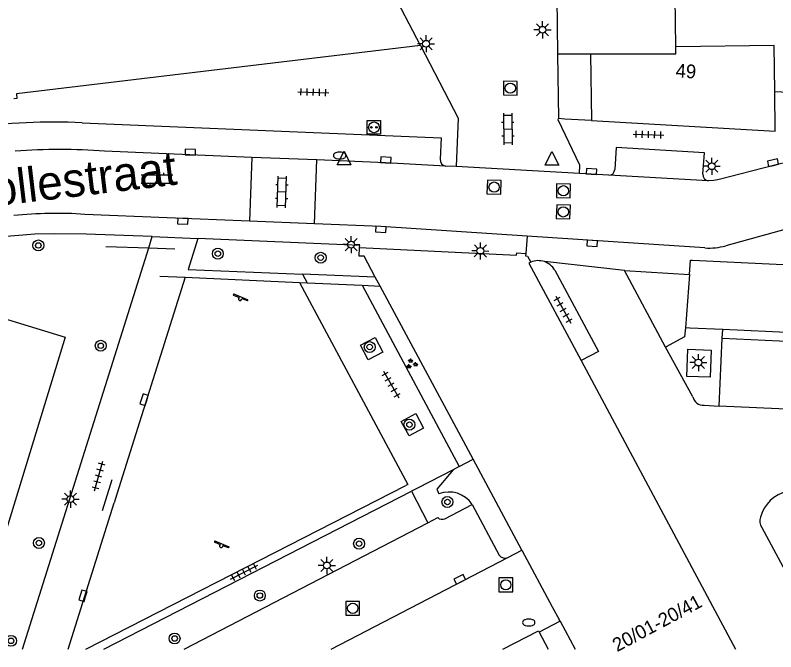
# Model space of a CAD drawing. Extents: x 132999 to 136000, y 398499 to 400501.
# Drawn here: x 133616.6 to 133672.1, y 398499.8 to 398546.3 of the extents above; entities that cross this region are included whole.
import ezdxf

# ---------------------------------------------------------------- set-up
doc = ezdxf.new("R2010")
doc.units = 0
for name, color, linetype in [('gg-afsc-erfafscheiding', 7, 'Continuous'), ('gg-afsc-hekwerk', 7, 'Continuous'), ('gg-afsc-muur', 7, 'Continuous'), ('gg-anno-huisnummerreeks BGT', 7, 'Continuous'), ('gg-anno-openbare ruimte label', 7, 'Continuous'), ('gg-bbg-gedigitaliseerde bebouwing', 7, 'Continuous'), ('gg-bbg-hoofdgebouw', 7, 'Continuous'), ('gg-bbg-tussenscheiding', 7, 'Continuous'), ('gg-knt-onverhard', 7, 'Continuous'), ('gg-knt-verharding', 7, 'Continuous'), ('gg-knt-verharding nz', 7, 'Continuous'), ('gt-grn-groengrens', 7, 'Continuous'), ('gt-grn-weggrens', 7, 'Continuous'), ('gt-symb-boom', 7, 'Continuous'), ('gt-symb-brandkraan', 7, 'Continuous'), ('gt-symb-groenvak', 7, 'Continuous'), ('gt-symb-klinker verharding', 7, 'Continuous'), ('gt-symb-kolk', 7, 'Continuous'), ('gt-symb-laadpunt elektrisch vervoer', 7, 'Continuous'), ('gt-symb-lichtmast', 7, 'Continuous'), ('gt-symb-rioolschacht', 7, 'Continuous'), ('gt-symb-speelvoorziening', 7, 'Continuous'), ('gt-symb-tegel verharding', 7, 'Continuous'), ('gt-symb-waterafsluiter', 7, 'Continuous')]:
    doc.layers.add(name, color=color, linetype=linetype)

# ---------------------------------------------------------------- blocks, each defined once
blk = doc.blocks.new('gt0-LMAST')
at = {"layer": 'gt-symb-lichtmast'}
for p, q in [((-0.005, 0.246), (-0.005, 0.621)), ((-0.182, 0.173), (-0.447, 0.438)), ((0.172, 0.173), (0.437, 0.438)), ((-0.255, -0.004), (-0.63, -0.004)), ((-0.182, -0.181), (-0.447, -0.446)), ((-0.005, -0.254), (-0.005, -0.629)), ((0.437, -0.446), (0.172, -0.181)), ((0.245, -0.004), (0.62, -0.004))]:
    blk.add_line(p, q, dxfattribs=at)
blk.add_circle((-0.005, -0.004), 0.25, dxfattribs=at)
blk = doc.blocks.new('gt0-KOLK')
at = {"layer": 'gt-symb-kolk'}
blk.add_lwpolyline([(0, 0), (0.375, 0), (0.375, 0.4), (-0.375, 0.4), (-0.375, 0), (0, 0)], dxfattribs=at)
blk = doc.blocks.new('gt0-RS')
at = {"layer": 'gt-symb-rioolschacht'}
blk.add_lwpolyline([(-0.5, -0.5), (0.5, -0.5), (0.5, 0.5), (-0.5, 0.5)], close=True, dxfattribs=at)
blk.add_circle((0, 0), 0.375, dxfattribs=at)
blk = doc.blocks.new('gt0-TEG1')
at = {"layer": 'gt-symb-tegel verharding'}
for p, q in [((-1.125, 0), (1.125, 0)), ((-0.9, -0.25), (-0.9, 0.25)), ((-0.45, -0.25), (-0.45, 0.25)), ((0, -0.25), (0, 0.25)), ((0.45, -0.25), (0.45, 0.25)), ((0.9, -0.25), (0.9, 0.25))]:
    blk.add_line(p, q, dxfattribs=at)
blk = doc.blocks.new('gt0-WAFSL')
at = {"layer": 'gt-symb-waterafsluiter'}
for p, q in [((-0.5, -0.333), (0, 0.667)), ((0, 0.667), (0.5, -0.333)), ((0.5, -0.333), (-0.5, -0.333))]:
    blk.add_line(p, q, dxfattribs=at)
blk = doc.blocks.new('gt0-KL1')
at = {"layer": 'gt-symb-klinker verharding'}
for p, q in [((-1.15, 0.3), (1.15, 0.3)), ((-1, -0.3), (-1, 0.3)), ((-0.5, 0.3), (-0.5, 0.45)), ((0, -0.3), (0, 0.3)), ((0.5, 0.3), (0.5, 0.45)), ((1, -0.3), (1, 0.3)), ((-1.15, -0.3), (1.15, -0.3)), ((-0.5, -0.45), (-0.5, -0.3)), ((0.5, -0.45), (0.5, -0.3))]:
    blk.add_line(p, q, dxfattribs=at)
blk = doc.blocks.new('gt0-BR')
at = {"layer": 'gt-symb-brandkraan'}
for centre, radius, start, end in [((-0.244, 0), 0.206, 107.5669, 252.4331), ((0.599, -2.664), 3, 106.892, 107.5669), ((0, -0.691), 0.938, 73.108, 106.892), ((-0.599, -2.664), 3, 72.4331, 73.108), ((0.244, 0), 0.206, 287.567, 72.4331), ((0.599, 2.664), 3, 252.4331, 253.108), ((0, 0.691), 0.938, 253.108, 286.8921), ((-0.599, 2.664), 3, 286.8921, 287.567)]:
    blk.add_arc(centre, radius, start, end, dxfattribs=at)
blk = doc.blocks.new('gt0-BOOM')
at = {"layer": 'gt-symb-boom'}
for radius in [0.4, 0.2]:
    blk.add_circle((0, 0), radius, dxfattribs=at)
blk = doc.blocks.new('gt0-SV')
at = {"layer": 'gt-symb-speelvoorziening'}
for p, q in [((-0.477, 0.255), (-0.08, 0.096)), ((0.542, -0.076), (-0.449, 0.324)), ((0.125, 0.014), (0.515, -0.143))]:
    blk.add_line(p, q, dxfattribs=at)
for centre, radius, start, end in [((-0.466, 0.291), 0.0369, 63.6251, 252.6602), ((-0.002, -0.005), 0.128, 127.6866, 8.5986), ((0.531, -0.111), 0.0363, 243.5085, 72.5436)]:
    blk.add_arc(centre, radius, start, end, dxfattribs=at)
blk = doc.blocks.new('gt0-GRVAK')
at = {"layer": 'gt-symb-groenvak'}
for p, q in [((-0.11, 0.189), (-0.228, 0.24)), ((-0.182, 0.153), (0.088, 0.153)), ((-0.091, 0.211), (-0.156, 0.322)), ((-0.047, 0.214), (-0.047, 0.393)), ((-0.004, 0.211), (0.061, 0.322)), ((0.015, 0.189), (0.133, 0.24)), ((0.262, -0.052), (0.197, 0.059)), ((0.305, -0.049), (0.305, 0.13)), ((0.349, -0.052), (0.414, 0.059)), ((-0.245, -0.228), (-0.363, -0.177)), ((-0.318, -0.264), (-0.047, -0.264)), ((-0.226, -0.206), (-0.291, -0.095)), ((-0.183, -0.203), (-0.183, -0.024)), ((-0.139, -0.206), (-0.074, -0.095)), ((-0.12, -0.228), (-0.002, -0.177)), ((0.243, -0.074), (0.125, -0.023)), ((0.17, -0.11), (0.441, -0.11)), ((0.368, -0.074), (0.486, -0.023))]:
    blk.add_line(p, q, dxfattribs=at)
blk = doc.blocks.new('gt0-LEV')
at = {"layer": 'gt-symb-laadpunt elektrisch vervoer'}
blk.add_lwpolyline([(-0.486, 0.501), (0.486, 0.501), (0.486, -0.499), (-0.486, -0.499)], close=True, dxfattribs=at)
for centre, radius in [((0, 0), 0.393), ((-0.186, 0), 0.0566), ((0.186, 0), 0.0566)]:
    blk.add_circle(centre, radius, dxfattribs=at)

msp = doc.modelspace()

# ---------------------------------------------------------------- linework, layer by layer
at = {"layer": 'gg-afsc-erfafscheiding'}
msp.add_line((133656.393, 398502.047), (133654.875, 398501.244), dxfattribs=at)
msp.add_lwpolyline([(133672.069, 398540.713), (133673.51, 398540.642), (133673.511, 398541.049)], dxfattribs=at)
at = {"layer": 'gg-afsc-hekwerk'}
for p, q in [((133623.233, 398529.398), (133626.376, 398529.299)), ((133626.376, 398529.299), (133628.273, 398529.239)), ((133629.032, 398527.165), (133624.053, 398511.316)), ((133627.182, 398527.249), (133629.032, 398527.165)), ((133629.032, 398527.165), (133637.388, 398526.784)), ((133637.388, 398526.784), (133637.941, 398526.759)), ((133637.941, 398526.759), (133641.946, 398526.576)), ((133641.946, 398526.576), (133643.257, 398526.517)), ((133623.671, 398512.36), (133622.966, 398510.097)), ((133621.792, 398500), (133645.15, 398511.953)), ((133620.502, 398500), (133623.854, 398510.684))]:
    msp.add_line(p, q, dxfattribs=at)
for points in [[(133626.636, 398530.125), (133621.804, 398530.306), (133619.46, 398530.325), (133618.055, 398530.297), (133615.395, 398530.081), (133602.47, 398528.519), (133602.455, 398528.684), (133588.334, 398526.978), (133587.59, 398526.158)], [(133637.388, 398526.784), (133645.29, 398512.025), (133645.15, 398511.953)]]:
    msp.add_lwpolyline(points, dxfattribs=at)
at = {"layer": 'gg-afsc-muur'}
for p, q in [((133656.221, 398543.472), (133656.277, 398538.74)), ((133656.743, 398538.713), (133656.277, 398538.74)), ((133658.684, 398538.602), (133656.743, 398538.713))]:
    msp.add_line(p, q, dxfattribs=at)
at = {"layer": 'gg-bbg-gedigitaliseerde bebouwing'}
msp.add_line((133654.875, 398501.244), (133655.519, 398500), dxfattribs=at)
at = {"layer": 'gg-bbg-hoofdgebouw'}
for p, q in [((133656.155, 398549.083), (133656.221, 398543.472)), ((133664.844, 398543.987), (133664.794, 398548.082)), ((133656.221, 398543.472), (133658.616, 398543.475)), ((133658.616, 398543.475), (133658.684, 398538.602)), ((133654.03, 398528.711), (133654.27, 398528.261)), ((133654.27, 398528.261), (133654.12, 398528.181)), ((133654.12, 398528.181), (133657.926, 398521.073)), ((133643.257, 398526.517), (133642.903, 398527.177)), ((133650.047, 398513.868), (133643.257, 398526.517)), ((133657.926, 398521.073), (133669.209, 398500)), ((133653.609, 398507.234), (133655.826, 398503.104)), ((133655.826, 398503.104), (133656.332, 398502.161)), ((133656.393, 398502.047), (133656.332, 398502.161)), ((133656.393, 398502.047), (133657.492, 398500)), ((133652.213, 398500), (133654.82, 398501.351)), ((133654.82, 398501.351), (133654.875, 398501.244))]:
    msp.add_line(p, q, dxfattribs=at)
for points in [[(133646.218, 398544.077), (133643.998, 398548.332), (133644.246, 398548.363), (133643.974, 398550.536), (133642.872, 398550.397), (133641.715, 398552.513), (133633.036, 398551.479), (133632.655, 398554.448), (133632.386, 398554.413), (133632.406, 398553.947), (133625.716, 398553.167), (133625.414, 398555.446), (133629.313, 398555.39)], [(133646.218, 398544.077), (133616.715, 398540.557), (133616.755, 398540.22), (133616.528, 398540.193)], [(133672.069, 398540.713), (133672.026, 398544.076), (133664.844, 398543.987)], [(133658.684, 398538.602), (133672.105, 398537.833), (133672.069, 398540.713)], [(133642.903, 398527.177), (133642.09, 398528.691), (133641.73, 398528.701), (133641.75, 398529.331)], [(133641.75, 398529.331), (133653.22, 398528.771), (133653.23, 398528.941), (133653.91, 398528.891)], [(133653.91, 398528.891), (133653.88, 398528.731), (133654.03, 398528.711)], [(133653.609, 398507.234), (133653.606, 398507.239), (133650.047, 398513.868)]]:
    msp.add_lwpolyline(points, dxfattribs=at)
at = {"layer": 'gg-bbg-tussenscheiding'}
msp.add_lwpolyline([(133658.616, 398543.475), (133664.844, 398543.475), (133664.844, 398543.987)], dxfattribs=at)
at = {"layer": 'gg-knt-onverhard'}
msp.add_lwpolyline([(133615.274, 398506.455), (133604.084, 398509.804), (133609.119, 398526.186), (133620.273, 398522.786), (133615.274, 398506.455)], dxfattribs=at)
at = {"layer": 'gg-knt-verharding'}
for p, q in [((133633.89, 398535.915), (133633.729, 398531.253)), ((133638.465, 398531.057), (133638.639, 398535.724)), ((133648.814, 398535.248), (133648.046, 398535.281)), ((133659.957, 398534.603), (133657.809, 398534.729)), ((133633.729, 398531.253), (133621.713, 398531.751)), ((133638.465, 398531.057), (133633.729, 398531.253)), ((133673.079, 398530.73), (133668.498, 398529.465)), ((133626.376, 398529.299), (133626.636, 398530.125)), ((133663.605, 398529.52), (133653.992, 398530.15)), ((133617.161, 398500), (133626.376, 398529.299)), ((133666.959, 398529.302), (133663.605, 398529.52)), ((133661.099, 398527.657), (133655.25, 398528.3)), ((133666.071, 398528.4), (133668.591, 398528.28)), ((133661.099, 398527.657), (133665.844, 398527.35)), ((133664.083, 398522.055), (133661.099, 398527.657)), ((133637.601, 398527.393), (133637.941, 398526.759)), ((133641.946, 398526.576), (133649.045, 398513.33)), ((133668.228, 398522.721), (133668.268, 398523.34)), ((133695.481, 398522.083), (133668.268, 398523.34)), ((133665.492, 398522.808), (133664.083, 398522.055)), ((133668.021, 398517.755), (133668.228, 398522.721)), ((133668.228, 398522.721), (133695.451, 398521.419)), ((133666.079, 398518.429), (133664.083, 398522.055)), ((133666.915, 398517.814), (133668.021, 398517.755)), ((133695.262, 398516.511), (133668.021, 398517.755)), ((133649.045, 398513.33), (133648.593, 398513.098)), ((133648.593, 398513.098), (133645.992, 398511.762)), ((133623.085, 398500), (133645.543, 398511.532)), ((133645.992, 398511.762), (133645.543, 398511.532)), ((133624.053, 398511.316), (133623.854, 398510.684)), ((133647.988, 398509.529), (133649.979, 398510.574)), ((133649.979, 398510.574), (133651.957, 398506.873)), ((133646.739, 398509.229), (133647.464, 398509.605)), ((133628.959, 398500), (133646.739, 398509.229)), ((133652.581, 398506.694), (133653.609, 398507.234))]:
    msp.add_line(p, q, dxfattribs=at)
for points in [[(133646.218, 398544.077), (133648.965, 398538.786), (133648.814, 398535.248)], [(133657.809, 398534.729), (133657.84, 398535.348), (133656.253, 398538.648), (133656.277, 398538.74)], [(133621.527, 398538.443), (133647.718, 398537.351), (133647.641, 398535.786)], [(133666.808, 398534.679), (133666.928, 398536.257), (133660.493, 398536.644), (133660.387, 398535.04)], [(133673.173, 398535.614), (133671.986, 398535.329), (133668.012, 398534.302), (133667.618, 398534.234), (133667.219, 398534.209)], [(133653.992, 398530.15), (133643.324, 398530.856), (133638.465, 398531.057)], [(133629.956, 398529.991), (133629.255, 398527.733), (133637.601, 398527.393)], [(133641.75, 398529.331), (133641.777, 398529.49), (133629.956, 398529.991)], [(133665.844, 398527.35), (133665.918, 398528.407), (133666.071, 398528.4)], [(133668.591, 398528.28), (133682.42, 398527.622), (133682.412, 398527.513), (133695.691, 398526.781), (133695.685, 398526.638)], [(133656.009, 398527.678), (133659.21, 398521.732), (133657.926, 398521.073)], [(133668.268, 398523.34), (133665.88, 398523.45), (133665.544, 398523.476)], [(133641.834, 398522.188), (133642.892, 398522.754), (133643.458, 398521.696), (133642.4, 398521.13), (133641.834, 398522.188)], [(133667.435, 398521.844), (133667.354, 398519.854), (133665.648, 398519.909), (133665.735, 398521.913), (133667.435, 398521.844)], [(133644.806, 398516.633), (133645.864, 398517.199), (133646.43, 398516.141), (133645.372, 398515.575), (133644.806, 398516.633)], [(133671.117, 398508.884), (133675.557, 398500.648), (133677.418, 398500.586)]]:
    msp.add_lwpolyline(points, dxfattribs=at)
for centre, radius, start, end in [((133619.505, 398494.442), 44.047, 87.3691, 98.063), ((133648.103, 398535.741), 0.464, 174.484, 262.9739), ((133659.95, 398535.04), 0.437, 270.9331, 359.9921), ((133667.266, 398534.665), 0.458, 178.2315, 264.1058), ((133619.612, 398501.614), 30.21, 86.013, 95.8831), ((133667.279, 398533.627), 4.337, 265.7682, 286.3234), ((133654.811, 398526.998), 1.374, 71.3646, 113.1933), ((133654.815, 398526.995), 1.376, 29.7756, 71.5552), ((133666.882, 398518.645), 0.832, 195.0462, 272.274), ((133673.51, 398508.99), 2.571, 101.8059, 165.1318), ((133647.781, 398509.944), 0.464, 226.9836, 296.5114), ((133671.936, 398509.371), 0.952, 162.9566, 210.7407), ((133652.367, 398507.124), 0.481, 211.5117, 296.4762)]:
    msp.add_arc(centre, radius, start, end, dxfattribs=at)
at = {"layer": 'gg-knt-verharding nz'}
for p, q in [((133633.89, 398535.915), (133623.157, 398536.371)), ((133638.639, 398535.724), (133633.89, 398535.915)), ((133667.219, 398534.209), (133659.957, 398534.603)), ((133665.844, 398527.35), (133665.544, 398523.476)), ((133665.544, 398523.476), (133665.492, 398522.808)), ((133639.688, 398500), (133652.581, 398506.694))]:
    msp.add_line(p, q, dxfattribs=at)
msp.add_lwpolyline([(133648.046, 398535.281), (133643.662, 398535.521), (133638.639, 398535.724)], dxfattribs=at)
msp.add_arc((133619.927, 398491.079), 45.407, 85.9211, 94.1667, dxfattribs=at)
at = {"layer": 'gt-grn-groengrens'}
for p, q in [((133642.903, 398527.177), (133637.601, 398527.393)), ((133649.045, 398513.33), (133650.047, 398513.868)), ((133645.543, 398511.532), (133646.739, 398509.229))]:
    msp.add_line(p, q, dxfattribs=at)
msp.add_lwpolyline([(133648.593, 398513.098), (133647.392, 398511.689), (133647.552, 398511.339)], dxfattribs=at)
msp.add_arc((133648.285, 398509.433), 2.043, 33.9752, 111.0347, dxfattribs=at)
at = {"layer": 'gt-grn-weggrens'}
for p, q in [((133657.809, 398534.729), (133648.814, 398535.248)), ((133626.636, 398530.125), (133629.956, 398529.991)), ((133653.992, 398530.15), (133653.91, 398528.891))]:
    msp.add_line(p, q, dxfattribs=at)

# ---------------------------------------------------------------- block references
at = {"layer": 'gt-symb-boom'}
for p in [(133618.319, 398529.484), (133631.417, 398528.881), (133638.926, 398528.586), (133622.874, 398522.156), (133642.504, 398522.062), (133645.404, 398516.397), (133648.178, 398510.749), (133618.356, 398507.755), (133641.731, 398507.703), (133634.484, 398503.917), (133616.318, 398500.61), (133628.263, 398500.781)]:
    msp.add_blockref('gt0-BOOM', p, dxfattribs=at)
at = {"layer": 'gt-symb-brandkraan'}
for p in [(133640.312, 398536.049), (133654.115, 398501.947)]:
    msp.add_blockref('gt0-BR', p, dxfattribs=at)
at = {"layer": 'gt-symb-groenvak'}
msp.add_blockref('gt0-GRVAK', (133645.549, 398520.832), dxfattribs=at)
at = {"layer": 'gt-symb-klinker verharding'}
for p, rotation in [((133652.585, 398537.987), -89.65622944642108), ((133636.086, 398533.393), 87.99346106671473)]:
    msp.add_blockref('gt0-KL1', p, dxfattribs=dict(at, rotation=rotation))
msp.add_blockref('gt0-KL1', (133626.972, 398534.33), dxfattribs=at)
at = {"layer": 'gt-symb-kolk'}
for p, rotation in [((133629.402, 398536.096), -2.292900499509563), ((133643.662, 398535.521), -3.154392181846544), ((133671.986, 398535.329), 13.535856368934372), ((133658.671, 398534.684), -3.6692540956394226), ((133628.867, 398531.453), 177.64984047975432), ((133643.324, 398530.856), 176.2164097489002), ((133658.746, 398529.835), 176.27357411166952), ((133626.229, 398518.161), 72.5434418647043), ((133649.17, 398504.923), 27.434907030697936), ((133621.764, 398503.843), 73.73979529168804)]:
    msp.add_blockref('gt0-KOLK', p, dxfattribs=dict(at, rotation=rotation))
at = {"layer": 'gt-symb-laadpunt elektrisch vervoer'}
msp.add_blockref('gt0-LEV', (133642.814, 398538.106), dxfattribs=at)
at = {"layer": 'gt-symb-lichtmast'}
for p in [(133655.121, 398545.234), (133646.622, 398544.214), (133667.475, 398535.271), (133641.151, 398529.544), (133666.498, 398520.933), (133620.666, 398510.962), (133639.382, 398506.116)]:
    msp.add_blockref('gt0-LMAST', p, dxfattribs=at)
at = {"layer": 'gt-symb-lichtmast', "rotation": -0.6302281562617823}
msp.add_blockref('gt0-LMAST', (133650.584, 398529.087), dxfattribs=at)
at = {"layer": 'gt-symb-rioolschacht'}
for p, rotation in [((133652.767, 398540.965), -1.1457628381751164), ((133651.581, 398533.741), -2.1210963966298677), ((133656.638, 398533.475), -1.1457628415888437), ((133656.636, 398531.931), -1.9492541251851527)]:
    msp.add_blockref('gt0-RS', p, dxfattribs=dict(at, rotation=rotation))
for p in [(133652.438, 398504.698), (133641.263, 398502.985)]:
    msp.add_blockref('gt0-RS', p, dxfattribs=at)
at = {"layer": 'gt-symb-speelvoorziening'}
for p in [(133633.05, 398525.596), (133631.666, 398507.559)]:
    msp.add_blockref('gt0-SV', p, dxfattribs=at)
at = {"layer": 'gt-symb-tegel verharding'}
for p, rotation in [((133638.389, 398540.673), -1.8346729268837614), ((133662.853, 398537.58), -1.8346729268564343), ((133656.633, 398524.792), -60.92313646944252), ((133644.073, 398519.323), -60.66720921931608), ((133622.719, 398512.638), 74.75492966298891), ((133633.333, 398505.621), 27.20591683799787)]:
    msp.add_blockref('gt0-TEG1', p, dxfattribs=dict(at, rotation=rotation))
at = {"layer": 'gt-symb-waterafsluiter'}
for p in [(133640.627, 398535.705), (133655.805, 398535.673)]:
    msp.add_blockref('gt0-WAFSL', p, dxfattribs=at)

# ---------------------------------------------------------------- texts
at = {"layer": 'gg-anno-huisnummerreeks BGT'}
for s, rotation, p in [('49', 356.7, (133664.818, 398541.757)), ('20/01-20/41', 28.2, (133660.562, 398499.777))]:
    msp.add_text(s, height=1, rotation=rotation, dxfattribs=at).set_placement(p)
at = {"layer": 'gg-anno-openbare ruimte label'}
msp.add_text('Wittebollestraat', height=2.5, rotation=6.8, dxfattribs=at).set_placement((133605.641, 398531.211))

doc.saveas('drawing.dxf')
